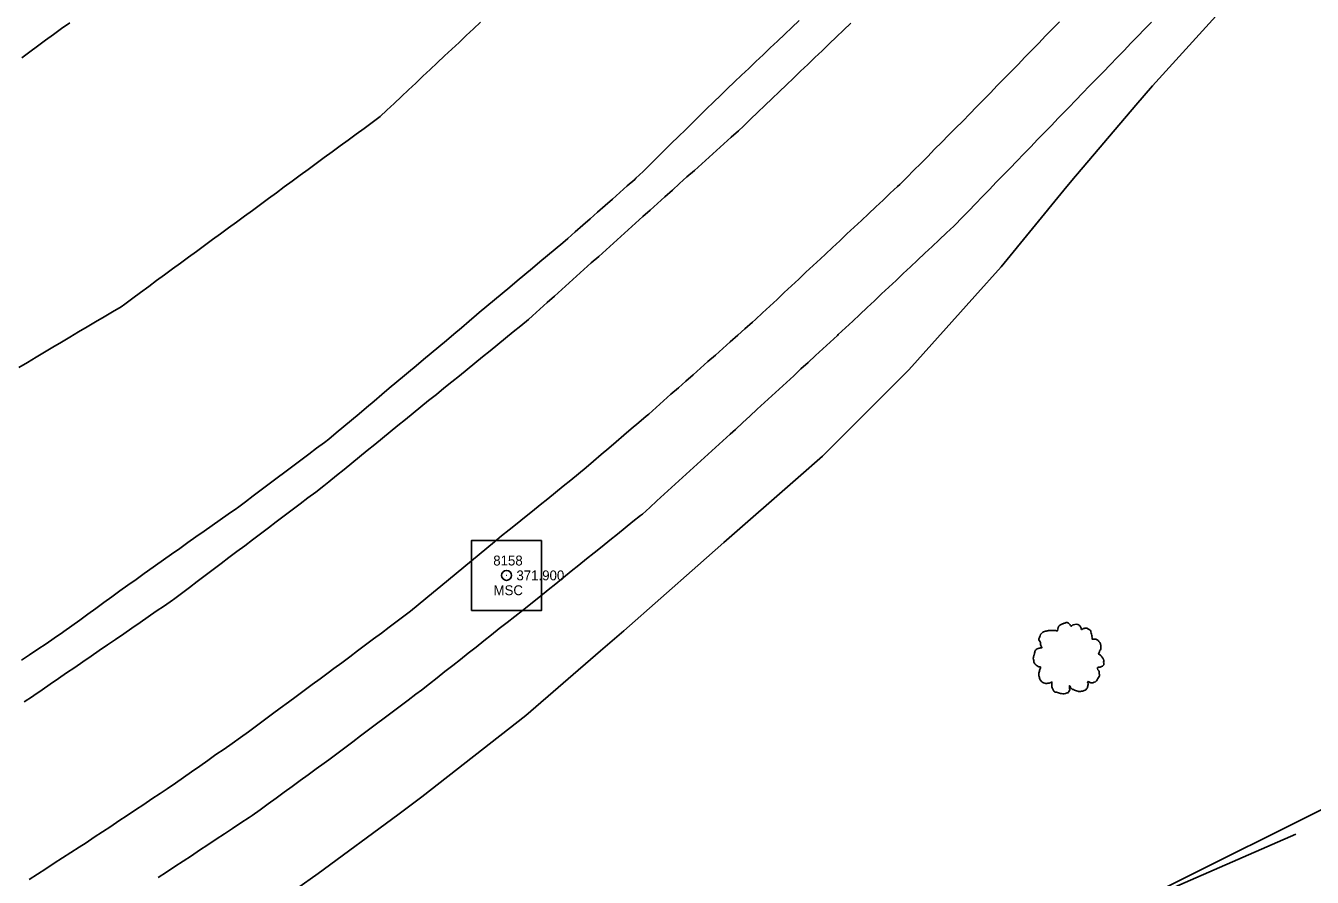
# Model space of a CAD drawing. Extents: x 1901471 to 1963503, y 756461 to 799997.
# Drawn here: x 1941240.5 to 1941370.5, y 779861.8 to 779947.9 of the extents above; entities that cross this region are included whole.
import ezdxf

# ---------------------------------------------------------------- set-up
doc = ezdxf.new("R2010")
doc.units = 0
for name, color, linetype in [('RD_DTM_BkLn1', 7, 'Continuous'), ('RD_EX_Fence_Other', 7, 'Continuous'), ('RD_EX_H2O', 7, 'Continuous'), ('RD_EX_Road', 7, 'Continuous'), ('RD_EX_Road_txCode', 7, 'Continuous'), ('RD_EX_VEG', 7, 'Continuous'), ('RD_HC_Survey', 7, 'Continuous'), ('RD_HC_txCode', 7, 'Continuous'), ('RD_SMD_Locator', 7, 'Continuous')]:
    doc.layers.add(name, color=color, linetype=linetype)

# ---------------------------------------------------------------- blocks, each defined once
blk = doc.blocks.new('T2')
at = {"layer": 'RD_EX_VEG'}
for points in [[(0.05, 7.21), (-0.25, 7.24), (-0.57, 7.14), (-0.82, 7.04), (-1.05, 6.96), (-1.27, 6.86), (-1.57, 6.69), (-1.8, 6.49), (-1.92, 6.24), (-1.97, 6.01), (-2.02, 5.74), (-2.02, 5.56), (-2.15, 5.54), (-2.3, 5.56), (-2.55, 5.64), (-2.8, 5.64), (-3.05, 5.64), (-3.4, 5.61), (-3.75, 5.61), (-4.02, 5.56), (-4.35, 5.51), (-4.72, 5.39), (-5.07, 5.26), (-5.37, 5.01), (-5.62, 4.54), (-5.75, 4.19), (-5.9, 3.94), (-5.75, 3.49), (-5.57, 3.14), (-5.55, 2.94), (-5.47, 2.52), (-5.37, 2.29), (-5.25, 2.09), (-5.32, 2.07), (-5.7, 2.02), (-6, 1.92), (-6.42, 1.69), (-6.64, 1.47), (-6.74, 1.14), (-6.77, 0.79), (-6.87, 0.59), (-6.94, 0.32), (-6.97, 0.24), (-7.02, -0.08), (-6.92, -0.53), (-6.89, -0.88), (-6.77, -1.11), (-6.62, -1.28), (-6.44, -1.53), (-6.05, -1.76), (-5.72, -1.86), (-5.52, -1.88), (-5.7, -2.38), (-5.75, -2.73), (-5.87, -3.13), (-5.87, -3.21), (-5.92, -3.68), (-5.77, -4.01), (-5.7, -4.38), (-5.52, -4.61), (-5.25, -4.91), (-4.92, -5.13), (-4.42, -5.26), (-4.02, -5.23), (-3.45, -5.06), (-3.2, -4.98), (-3.22, -5.16), (-3.2, -5.53), (-3.2, -5.96), (-3.05, -6.28), (-2.95, -6.56), (-2.8, -6.81), (-2.47, -7.03), (-2.07, -7.11), (-1.65, -7.26), (-1.2, -7.33), (-0.7, -7.36), (-0.1, -7.21), (0.18, -7.08), (0.28, -6.91), (0.48, -6.53), (0.43, -6.31), (0.45, -5.71), (0.55, -5.88), (0.73, -6.23), (1.23, -6.53), (1.63, -6.71), (2.1, -6.86), (2.4, -6.93), (2.88, -6.86), (3.25, -6.78), (3.63, -6.66), (3.93, -6.38), (4.1, -6.11), (4.15, -5.83), (4.23, -5.46), (4.28, -5.28)], [(4.28, -5.28), (4.2, -5.11), (4.15, -4.86), (4.23, -4.88), (4.4, -4.93), (4.68, -5.06), (4.9, -5.13), (5.23, -5.11), (5.5, -5.01), (5.95, -4.73), (6.22, -4.26), (6.5, -3.86), (6.57, -3.53), (6.52, -3.31), (6.5, -2.81), (6.3, -2.56), (6.25, -2.43), (6.15, -2.03), (6.22, -1.98), (6.5, -1.93), (6.87, -1.81), (7.15, -1.68), (7.37, -1.51), (7.45, -1.28), (7.42, -0.88), (7.47, -0.48), (7.4, -0.33), (7.3, -0.18), (7.22, 0.02), (7.07, 0.17), (6.97, 0.32), (6.87, 0.42), (6.75, 0.57), (6.57, 0.69), (6.42, 0.74), (6.37, 0.89), (6.52, 1.09), (6.57, 1.19), (6.6, 1.42), (6.82, 1.77), (6.87, 2.17), (6.82, 2.59), (6.77, 2.87), (6.62, 3.14), (6.42, 3.39), (6.3, 3.56), (6.12, 3.69), (5.8, 3.81), (5.55, 3.86), (5.2, 3.86), (5, 3.91), (5.03, 3.96), (5.03, 4.11), (5.03, 4.39), (4.95, 4.84), (4.8, 5.34), (4.8, 5.36), (4.7, 5.61), (4.48, 5.81), (4.3, 5.91), (4.1, 6.04), (3.85, 6.06), (3.55, 6.06), (3.28, 6.01), (3.08, 5.91), (2.9, 5.79), (2.83, 5.94), (2.73, 6.24), (2.68, 6.39), (2.53, 6.56), (2.3, 6.76), (1.85, 6.89), (1.23, 6.81), (0.93, 6.61), (0.78, 6.44), (0.73, 6.56), (0.53, 6.76), (0.43, 6.94), (0.25, 7.06), (0.1, 7.16), (0, 7.21)]]:
    blk.add_spline(points, degree=3, dxfattribs=at)

msp = doc.modelspace()

# ---------------------------------------------------------------- linework, layer by layer
at = {"layer": 'RD_DTM_BkLn1'}
msp.add_lwpolyline([(1941267.83, 779860.68), (1941270.02, 779862.21), (1941278.07, 779868.15), (1941280.51, 779869.95), (1941288.37, 779876.13), (1941291, 779878.19), (1941298.57, 779884.71), (1941300.9, 779886.72), (1941308.4, 779893.33), (1941311.01, 779895.64), (1941318.53, 779902.22), (1941320.98, 779904.37), (1941328.05, 779911.44), (1941329.69, 779913.09), (1941336.37, 779920.53), (1941339.02, 779923.5), (1941345.35, 779931.24), (1941346.16, 779932.22), (1941352.64, 779939.83), (1941354.32, 779941.79), (1941361.05, 779949.19)], dxfattribs=at)
at = {"layer": 'RD_EX_Fence_Other'}
msp.add_lwpolyline([(1941344.66, 779855.3), (1941383.49, 779874.72), (1941415.51, 779891.31), (1941448.62, 779910.47), (1941479.8, 779930.83), (1941505.87, 779948.45), (1941532.58, 779968.17), (1941549.85, 779981.89), (1941585.79, 780018.05), (1941612.44, 780049.7), (1941634.04, 780079.81), (1941649.65, 780106.24), (1941665.5, 780137.02), (1941677.75, 780164.46), (1941687.66, 780188.18), (1941699.4, 780222.04), (1941707.76, 780253.81), (1941717.9, 780281.36)], dxfattribs=at)
at = {"layer": 'RD_EX_H2O'}
msp.add_lwpolyline([(1941286.44, 779948.23), (1941285.71, 779947.55), (1941284.98, 779946.86), (1941284.26, 779946.17), (1941283.53, 779945.49), (1941282.8, 779944.8), (1941282.07, 779944.12), (1941281.35, 779943.43), (1941280.62, 779942.75), (1941279.89, 779942.06), (1941279.16, 779941.37), (1941278.44, 779940.69), (1941277.71, 779940), (1941276.98, 779939.32), (1941276.29, 779938.67), (1941275.48, 779938.08), (1941274.68, 779937.48), (1941273.87, 779936.89), (1941273.06, 779936.3), (1941272.26, 779935.71), (1941271.45, 779935.12), (1941270.65, 779934.53), (1941269.84, 779933.94), (1941269.03, 779933.34), (1941268.23, 779932.75), (1941267.42, 779932.16), (1941266.61, 779931.57), (1941265.81, 779930.98), (1941265, 779930.39), (1941264.2, 779929.8), (1941263.39, 779929.2), (1941262.58, 779928.61), (1941261.78, 779928.02), (1941260.97, 779927.43), (1941260.16, 779926.84), (1941259.36, 779926.25), (1941258.55, 779925.66), (1941257.75, 779925.06), (1941256.94, 779924.47), (1941256.13, 779923.88), (1941255.33, 779923.29), (1941255.33, 779923.29), (1941254.52, 779922.7), (1941253.71, 779922.11), (1941252.91, 779921.52), (1941252.1, 779920.92), (1941251.3, 779920.33), (1941250.49, 779919.74), (1941250.12, 779919.47), (1941249.26, 779918.96), (1941248.4, 779918.45), (1941247.54, 779917.94), (1941246.68, 779917.43), (1941245.82, 779916.92), (1941244.96, 779916.41), (1941244.1, 779915.89), (1941243.24, 779915.38), (1941242.38, 779914.87), (1941241.53, 779914.36), (1941240.67, 779913.85), (1941239.81, 779913.34)], dxfattribs=at)
at = {"layer": 'RD_EX_Road'}
for points in [[(1941240.06, 779883.75), (1941240.88, 779884.31), (1941241.71, 779884.87), (1941241.71, 779884.87), (1941242.54, 779885.43), (1941243.37, 779885.99), (1941244.2, 779886.55), (1941244.34, 779886.65), (1941245.15, 779887.24), (1941245.96, 779887.82), (1941246.77, 779888.41), (1941247.58, 779889), (1941248.39, 779889.58), (1941249.2, 779890.17), (1941250.01, 779890.76), (1941250.82, 779891.34), (1941251.63, 779891.93), (1941252.44, 779892.51), (1941252.78, 779892.76), (1941253.6, 779893.33), (1941254.41, 779893.91), (1941255.23, 779894.48), (1941256.05, 779895.06), (1941256.87, 779895.64), (1941257.68, 779896.21), (1941258.5, 779896.79), (1941259.32, 779897.36), (1941260.13, 779897.94), (1941260.95, 779898.52), (1941261.77, 779899.09), (1941261.88, 779899.17), (1941262.68, 779899.77), (1941263.48, 779900.37), (1941264.28, 779900.97), (1941265.08, 779901.57), (1941265.88, 779902.17), (1941266.68, 779902.77), (1941267.48, 779903.37), (1941268.28, 779903.97), (1941269.08, 779904.57), (1941269.88, 779905.17), (1941270.68, 779905.77), (1941271.1, 779906.09), (1941271.86, 779906.73), (1941272.63, 779907.37), (1941273.39, 779908.02), (1941274.16, 779908.66), (1941274.93, 779909.3), (1941275.69, 779909.94), (1941276.46, 779910.59), (1941277.22, 779911.23), (1941277.99, 779911.87), (1941278.76, 779912.52), (1941279.15, 779912.85), (1941279.92, 779913.49), (1941280.68, 779914.14), (1941281.45, 779914.78), (1941282.21, 779915.42), (1941282.98, 779916.07), (1941283.74, 779916.71), (1941284.51, 779917.35), (1941285.27, 779918), (1941286.04, 779918.64), (1941286.31, 779918.87), (1941287.08, 779919.51), (1941287.84, 779920.15), (1941288.61, 779920.79), (1941289.38, 779921.44), (1941289.38, 779921.44), (1941290.14, 779922.08), (1941290.91, 779922.72), (1941291.67, 779923.36), (1941292.44, 779924), (1941293.21, 779924.65), (1941293.97, 779925.29), (1941294.74, 779925.93), (1941295.27, 779926.37), (1941296.01, 779927.03), (1941296.76, 779927.7), (1941297.51, 779928.36), (1941298.26, 779929.02), (1941299.01, 779929.68), (1941299.76, 779930.34), (1941300.51, 779931.01), (1941301.26, 779931.67), (1941302.01, 779932.33), (1941302.13, 779932.44), (1941302.85, 779933.14), (1941303.56, 779933.84), (1941304.27, 779934.54), (1941304.99, 779935.24), (1941305.7, 779935.95), (1941306.42, 779936.65), (1941307.13, 779937.35), (1941307.84, 779938.05), (1941308.56, 779938.75), (1941309.27, 779939.45), (1941309.98, 779940.15), (1941310.7, 779940.85), (1941311.35, 779941.49), (1941312.08, 779942.18), (1941312.8, 779942.87), (1941313.53, 779943.55), (1941314.25, 779944.24), (1941314.98, 779944.93), (1941315.7, 779945.62), (1941316.43, 779946.31), (1941317.16, 779947), (1941317.88, 779947.68), (1941318.61, 779948.37)], [(1941344.92, 779948.25), (1941344.22, 779947.53), (1941343.52, 779946.82), (1941342.83, 779946.1), (1941342.13, 779945.39), (1941341.43, 779944.67), (1941340.73, 779943.95), (1941340.03, 779943.24), (1941339.34, 779942.52), (1941338.64, 779941.81), (1941337.94, 779941.09), (1941337.24, 779940.37), (1941336.54, 779939.66), (1941335.85, 779938.94), (1941335.15, 779938.23), (1941334.43, 779937.5), (1941333.72, 779936.79), (1941333.02, 779936.08), (1941332.31, 779935.37), (1941331.61, 779934.66), (1941330.9, 779933.95), (1941330.2, 779933.25), (1941329.5, 779932.54), (1941328.79, 779931.83), (1941328.56, 779931.61), (1941327.83, 779930.93), (1941327.1, 779930.24), (1941326.37, 779929.56), (1941325.64, 779928.87), (1941324.91, 779928.19), (1941324.18, 779927.51), (1941323.45, 779926.82), (1941322.72, 779926.14), (1941322, 779925.46), (1941321.27, 779924.77), (1941320.77, 779924.31), (1941320.04, 779923.63), (1941319.31, 779922.95), (1941318.58, 779922.26), (1941317.85, 779921.58), (1941317.12, 779920.9), (1941316.39, 779920.21), (1941315.66, 779919.53), (1941314.93, 779918.85), (1941314.2, 779918.17), (1941313.9, 779917.91), (1941313.15, 779917.24), (1941312.41, 779916.58), (1941311.66, 779915.92), (1941310.91, 779915.25), (1941310.16, 779914.59), (1941309.41, 779913.93), (1941308.66, 779913.27), (1941307.91, 779912.6), (1941307.16, 779911.94), (1941306.42, 779911.28), (1941305.67, 779910.62), (1941304.92, 779909.95), (1941304.17, 779909.29), (1941303.42, 779908.63), (1941303.18, 779908.42), (1941302.42, 779907.77), (1941301.66, 779907.13), (1941300.9, 779906.48), (1941300.14, 779905.83), (1941299.38, 779905.18), (1941298.61, 779904.53), (1941297.85, 779903.88), (1941297.09, 779903.23), (1941296.33, 779902.59), (1941295.56, 779901.96), (1941294.78, 779901.33), (1941294, 779900.71), (1941293.23, 779900.08), (1941292.45, 779899.45), (1941291.67, 779898.82), (1941290.89, 779898.19), (1941290.12, 779897.56), (1941289.34, 779896.94), (1941288.56, 779896.31), (1941287.84, 779895.71), (1941287.07, 779895.07), (1941286.3, 779894.44), (1941285.53, 779893.8), (1941284.75, 779893.16), (1941283.98, 779892.53), (1941283.21, 779891.89), (1941282.44, 779891.25), (1941281.67, 779890.62), (1941280.9, 779889.98), (1941280.13, 779889.34), (1941279.36, 779888.7), (1941278.82, 779888.3), (1941278.02, 779887.71), (1941277.22, 779887.11), (1941276.42, 779886.51), (1941275.62, 779885.91), (1941274.82, 779885.31), (1941274.02, 779884.71), (1941273.22, 779884.11), (1941272.42, 779883.51), (1941271.62, 779882.91), (1941271.04, 779882.48), (1941270.24, 779881.89), (1941269.43, 779881.3), (1941268.63, 779880.7), (1941267.82, 779880.11), (1941267.02, 779879.51), (1941266.21, 779878.92), (1941265.41, 779878.33), (1941264.61, 779877.73), (1941263.8, 779877.14), (1941263, 779876.54), (1941262.19, 779875.95), (1941261.35, 779875.36), (1941260.53, 779874.79), (1941259.71, 779874.22), (1941258.89, 779873.64), (1941258.07, 779873.07), (1941257.25, 779872.5), (1941256.43, 779871.93), (1941255.61, 779871.35), (1941254.79, 779870.78), (1941254.07, 779870.3), (1941253.24, 779869.75), (1941252.41, 779869.2), (1941251.58, 779868.64), (1941250.74, 779868.09), (1941249.91, 779867.53), (1941249.08, 779866.98), (1941248.25, 779866.43), (1941247.41, 779865.87), (1941246.58, 779865.32), (1941245.89, 779864.87), (1941245.05, 779864.33), (1941244.21, 779863.79), (1941243.37, 779863.25), (1941242.53, 779862.7), (1941241.69, 779862.16), (1941240.85, 779861.62)], [(1941354.22, 779948.23), (1941353.52, 779947.51), (1941352.83, 779946.79), (1941352.13, 779946.08), (1941351.44, 779945.36), (1941350.74, 779944.64), (1941350.04, 779943.92), (1941349.35, 779943.2), (1941348.65, 779942.49), (1941347.96, 779941.77), (1941347.26, 779941.05), (1941346.56, 779940.33), (1941345.87, 779939.61), (1941345.17, 779938.9), (1941344.8, 779938.51), (1941344.1, 779937.79), (1941343.4, 779937.07), (1941342.71, 779936.35), (1941342.01, 779935.63), (1941341.32, 779934.91), (1941340.62, 779934.19), (1941339.93, 779933.48), (1941339.23, 779932.76), (1941338.54, 779932.04), (1941337.84, 779931.32), (1941337.15, 779930.6), (1941336.45, 779929.88), (1941335.76, 779929.16), (1941335.06, 779928.44), (1941334.37, 779927.73), (1941334.24, 779927.6), (1941333.51, 779926.92), (1941332.78, 779926.23), (1941332.05, 779925.55), (1941331.32, 779924.87), (1941330.59, 779924.18), (1941329.86, 779923.5), (1941329.13, 779922.81), (1941328.41, 779922.13), (1941327.68, 779921.44), (1941326.95, 779920.76), (1941326.22, 779920.07), (1941325.49, 779919.39), (1941324.76, 779918.7), (1941324.03, 779918.02), (1941323.3, 779917.34), (1941322.57, 779916.65), (1941322.48, 779916.56), (1941321.74, 779915.89), (1941321.01, 779915.21), (1941320.27, 779914.53), (1941319.54, 779913.85), (1941318.8, 779913.18), (1941318.07, 779912.5), (1941317.33, 779911.82), (1941316.6, 779911.14), (1941315.86, 779910.47), (1941315.12, 779909.79), (1941314.39, 779909.11), (1941313.65, 779908.43), (1941312.92, 779907.76), (1941312.18, 779907.08), (1941311.65, 779906.6), (1941310.91, 779905.93), (1941310.18, 779905.25), (1941309.44, 779904.58), (1941308.7, 779903.91), (1941307.96, 779903.24), (1941307.22, 779902.56), (1941306.48, 779901.89), (1941305.74, 779901.22), (1941305, 779900.55), (1941304.26, 779899.87), (1941303.52, 779899.2), (1941302.78, 779898.53), (1941302.6, 779898.39), (1941301.82, 779897.76), (1941301.04, 779897.13), (1941300.27, 779896.51), (1941299.49, 779895.88), (1941298.71, 779895.25), (1941297.93, 779894.62), (1941297.15, 779894), (1941296.37, 779893.37), (1941295.59, 779892.74), (1941294.81, 779892.11), (1941294.04, 779891.49), (1941293.26, 779890.86), (1941292.48, 779890.23), (1941291.7, 779889.6), (1941291.47, 779889.42), (1941290.69, 779888.8), (1941289.9, 779888.18), (1941289.12, 779887.57), (1941288.33, 779886.95), (1941287.55, 779886.33), (1941286.76, 779885.71), (1941285.98, 779885.09), (1941285.19, 779884.47), (1941284.41, 779883.85), (1941283.62, 779883.23), (1941282.84, 779882.61), (1941282.05, 779881.99), (1941281.27, 779881.37), (1941280.48, 779880.75), (1941279.91, 779880.32), (1941279.11, 779879.72), (1941278.31, 779879.12), (1941277.51, 779878.52), (1941276.71, 779877.92), (1941275.91, 779877.32), (1941275.12, 779876.72), (1941274.32, 779876.12), (1941273.52, 779875.51), (1941272.72, 779874.91), (1941271.92, 779874.31), (1941271.12, 779873.71), (1941270.65, 779873.37), (1941269.84, 779872.78), (1941269.03, 779872.19), (1941268.22, 779871.6), (1941267.41, 779871.01), (1941266.61, 779870.43), (1941265.8, 779869.84), (1941264.99, 779869.25), (1941264.18, 779868.66), (1941263.37, 779868.07), (1941263.06, 779867.87), (1941262.23, 779867.32), (1941261.39, 779866.77), (1941260.56, 779866.22), (1941259.72, 779865.67), (1941258.89, 779865.12), (1941258.05, 779864.57), (1941257.22, 779864.01), (1941256.38, 779863.46), (1941255.55, 779862.91), (1941254.72, 779862.36), (1941253.88, 779861.81)], [(1941244.93, 779948.15), (1941244.12, 779947.56), (1941243.31, 779946.98), (1941242.5, 779946.39), (1941241.69, 779945.8), (1941240.89, 779945.21), (1941240.08, 779944.62)], [(1941240.33, 779879.57), (1941241.18, 779880.1), (1941241.32, 779880.2), (1941242.15, 779880.77), (1941242.97, 779881.34), (1941243.79, 779881.9), (1941244.62, 779882.47), (1941245.44, 779883.04), (1941246.27, 779883.6), (1941247.09, 779884.17), (1941247.92, 779884.74), (1941248.74, 779885.3), (1941249.56, 779885.87), (1941250.39, 779886.44), (1941251.21, 779887), (1941252.04, 779887.57), (1941252.86, 779888.14), (1941253.68, 779888.7), (1941254.51, 779889.27), (1941255.33, 779889.83), (1941255.43, 779889.91), (1941256.23, 779890.51), (1941257.03, 779891.11), (1941257.82, 779891.72), (1941258.62, 779892.32), (1941258.62, 779892.32), (1941259.42, 779892.92), (1941260.22, 779893.52), (1941261.02, 779894.13), (1941261.81, 779894.73), (1941262.61, 779895.33), (1941263.41, 779895.93), (1941264.21, 779896.54), (1941265.01, 779897.14), (1941265.8, 779897.74), (1941266.6, 779898.34), (1941267.4, 779898.95), (1941268.2, 779899.55), (1941269, 779900.15), (1941269.79, 779900.75), (1941270.59, 779901.36), (1941271.11, 779901.78), (1941271.88, 779902.41), (1941272.66, 779903.04), (1941273.44, 779903.67), (1941274.21, 779904.3), (1941274.99, 779904.93), (1941275.76, 779905.56), (1941276.54, 779906.19), (1941277.31, 779906.82), (1941278.09, 779907.46), (1941278.87, 779908.09), (1941279.64, 779908.72), (1941280.42, 779909.35), (1941281.19, 779909.98), (1941281.97, 779910.61), (1941282.74, 779911.24), (1941283.52, 779911.87), (1941284.3, 779912.5), (1941285.07, 779913.14), (1941285.85, 779913.77), (1941286.62, 779914.4), (1941287.4, 779915.03), (1941288.17, 779915.66), (1941288.95, 779916.29), (1941289.73, 779916.92), (1941290.5, 779917.55), (1941291.28, 779918.18), (1941291.67, 779918.54), (1941292.42, 779919.21), (1941293.16, 779919.88), (1941293.91, 779920.55), (1941294.65, 779921.21), (1941295.39, 779921.88), (1941296.14, 779922.55), (1941296.88, 779923.22), (1941297.62, 779923.89), (1941298.37, 779924.56), (1941299.11, 779925.22), (1941299.86, 779925.89), (1941300.6, 779926.56), (1941301.34, 779927.23), (1941302.09, 779927.9), (1941302.83, 779928.57), (1941303.58, 779929.23), (1941304.32, 779929.9), (1941305.06, 779930.57), (1941305.81, 779931.24), (1941306.55, 779931.91), (1941307.29, 779932.58), (1941307.29, 779932.58), (1941308.04, 779933.24), (1941308.78, 779933.91), (1941309.53, 779934.58), (1941310.27, 779935.25), (1941311.01, 779935.92), (1941311.76, 779936.59), (1941312.5, 779937.25), (1941312.99, 779937.72), (1941313.72, 779938.42), (1941314.44, 779939.11), (1941315.16, 779939.8), (1941315.88, 779940.49), (1941316.6, 779941.18), (1941317.33, 779941.87), (1941318.05, 779942.57), (1941318.77, 779943.26), (1941319.49, 779943.95), (1941320.22, 779944.64), (1941320.94, 779945.33), (1941321.66, 779946.02), (1941322.38, 779946.72), (1941323.1, 779947.41), (1941323.83, 779948.1)]]:
    msp.add_lwpolyline(points, dxfattribs=at)
at = {"layer": 'RD_EX_VEG'}
msp.add_lwpolyline([(1941352.28, 779858.97), (1941368.81, 779866.19)], dxfattribs=at)
at = {"layer": 'RD_HC_Survey'}
msp.add_lwpolyline([(1941292.6, 779895.86), (1941285.53, 779895.86), (1941285.53, 779888.79), (1941292.6, 779888.79)], close=True, dxfattribs=at)
msp.add_circle((1941289.06, 779892.33), 0.5, dxfattribs=at)
at = {"layer": 'RD_SMD_Locator'}
msp.add_circle((1941289.06, 779892.33), 0.001, dxfattribs=at)

# ---------------------------------------------------------------- block references
at = {"layer": 'RD_EX_VEG', "xscale": 0.4921259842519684, "yscale": 0.4921259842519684}
msp.add_blockref('T2', (1941345.73, 779884), dxfattribs=at)

# ---------------------------------------------------------------- texts
at = {"layer": 'RD_EX_Road_txCode'}
msp.add_text('371.900', height=1, dxfattribs=at).set_placement((1941290.06, 779891.83))
at = {"layer": 'RD_HC_txCode'}
for s, p in [('8158', (1941287.72, 779893.33)), ('MSC', (1941287.75, 779890.33))]:
    msp.add_text(s, height=1, dxfattribs=at).set_placement(p)

doc.saveas('drawing.dxf')
